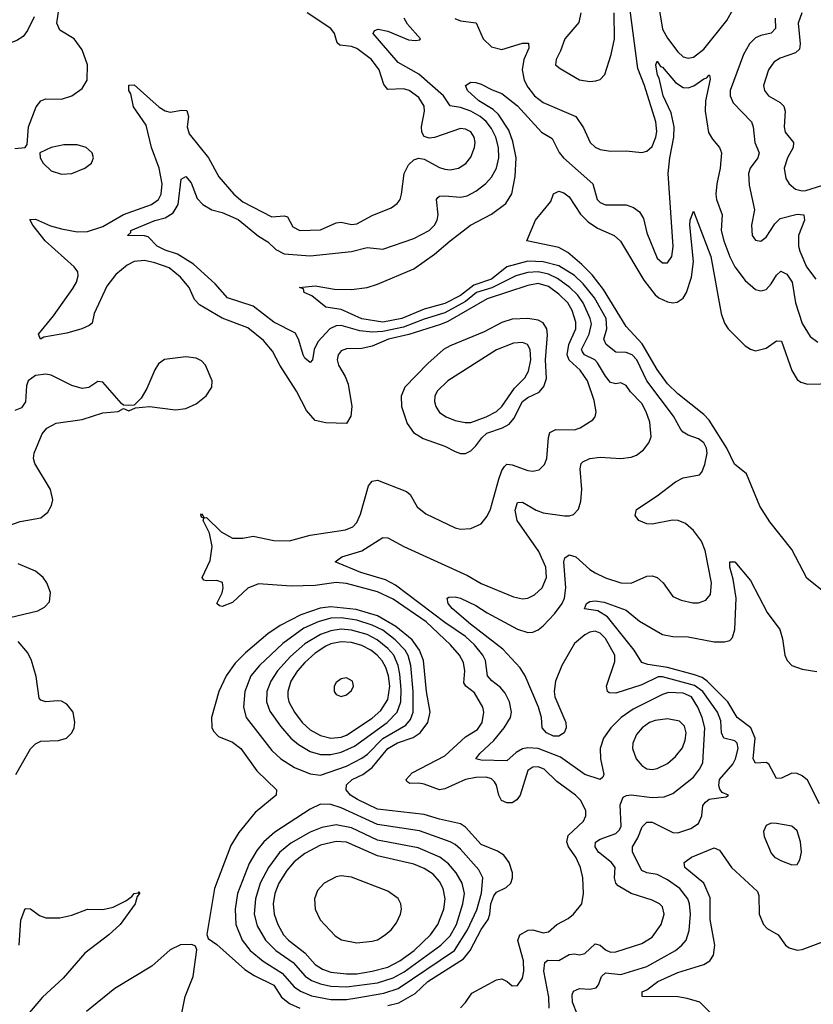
# Model space of a CAD drawing. Header units: inches. Extents: x 1550315 to 1685896, y 510706 to 640504.
# Tile 419 of 452: x 1676649 to 1679713, y 583322 to 587124. Entities that reach past the tile are written whole.
import ezdxf

# ---------------------------------------------------------------- set-up
doc = ezdxf.new("R2010")
doc.units = ezdxf.units.IN
doc.header["$MEASUREMENT"] = 0
doc.layers.add('B6578', color=7, linetype='Continuous')

msp = doc.modelspace()

# ---------------------------------------------------------------- linework, layer by layer
at = {"layer": 'B6578', "color": 5}
for points, elevation in [([(1676630, 586626.5), (1676669.4, 586630.6), (1676677.5, 586642.5), (1676682.6, 586710), (1676712.6, 586787.4), (1676729.7, 586810), (1676750, 586818), (1676810, 586817.1), (1676850, 586829.4), (1676890, 586857.6), (1676909.1, 586890), (1676909.9, 586950), (1676890, 587007.8), (1676858.7, 587050), (1676803.2, 587083.2), (1676792.1, 587110), (1676812.6, 587250)], 420), ([(1679118.3, 587158.3), (1679130, 587087.3), (1679150, 587052.6), (1679190, 586999.3), (1679210, 586980.5), (1679230, 586975), (1679250, 586978.9), (1679289.9, 587010), (1679379.4, 587120.6), (1679427.5, 587210)], 360), ([(1676704.7, 587135.3), (1676678.4, 587081.6), (1676661.5, 587058.5), (1676636.9, 587043.1), (1676579, 587021), (1676510, 587003.3), (1676450, 586975.3), (1676430, 586971.8), (1676410, 586978.2), (1676350, 587016.8), (1676330, 587020.5), (1676310, 587010.9), (1676270, 586972.2), (1676250, 586962.6), (1676210, 586958.4), (1676170, 586969.1), (1676110, 587002.8), (1676070, 587040.8), (1676042.5, 587082.5), (1676005.9, 587170)], 440), ([(1678350, 583309), (1678370, 583328.8), (1678394.8, 583365.2), (1678490, 583416.3), (1678510, 583421), (1678530.6, 583410.6), (1678550, 583393.4), (1678570, 583394.9), (1678590, 583423.1), (1678595.4, 583450), (1678593.7, 583490), (1678571.9, 583568.1), (1678580.2, 583590), (1678611.4, 583608.6), (1678630, 583609.6), (1678670, 583598.4), (1678690, 583602.5), (1678721.8, 583630), (1678766.4, 583653.6), (1678787.2, 583670), (1678819.1, 583710), (1678825.8, 583750), (1678823.2, 583810), (1678813.7, 583850), (1678795.6, 583890), (1678767.2, 583930), (1678760.4, 583950), (1678765.7, 583974.3), (1678825.4, 584030), (1678834.5, 584050), (1678834, 584070), (1678813.6, 584110), (1678793.9, 584130), (1678722.8, 584182.8), (1678673.2, 584230), (1678650, 584238.5), (1678630, 584237.8), (1678610, 584224.5), (1678580.3, 584130), (1678567.7, 584112.3), (1678550, 584100.5), (1678530, 584100.7), (1678509.4, 584109.4), (1678497.9, 584130), (1678488.9, 584168.9), (1678481.2, 584181.2), (1678470, 584192.8), (1678450, 584199.3), (1678410, 584198.2), (1678370, 584190.5), (1678290, 584154.7), (1678270, 584150.8), (1678210, 584172.2), (1678190, 584176.3), (1678154.9, 584174.9), (1678143.1, 584183.1), (1678141.1, 584190), (1678163.9, 584216.1), (1678290, 584282.2), (1678370, 584355), (1678416.1, 584383.9), (1678433.9, 584410), (1678441.2, 584450), (1678436.1, 584470), (1678404.4, 584524.4), (1678371.3, 584550), (1678363.8, 584563.8), (1678366.9, 584610), (1678361.7, 584641.7), (1678347.1, 584670), (1678311.8, 584710), (1678218.4, 584798.4), (1678090, 584887.1), (1678030, 584914.2), (1677910, 584946.5), (1677870, 584950.2), (1677790, 584939.3), (1677697.1, 584937.1), (1677570, 584945.7), (1677530, 584929.2), (1677470, 584873), (1677430, 584858.5), (1677420.3, 584860.3), (1677409.8, 584870), (1677430, 584910.7), (1677434.6, 584930), (1677431, 584951), (1677410, 584959), (1677370, 584956.8), (1677360, 584960), (1677352.8, 584970), (1677384.2, 585035.8), (1677391.4, 585090), (1677380.9, 585140.9), (1677356.9, 585190), (1677359.5, 585199.5), (1677350, 585202.7), (1677347.9, 585212.1), (1677350, 585215.5), (1677356.3, 585210), (1677360.4, 585200.4), (1677370, 585202), (1677426.6, 585146.6), (1677470, 585122.5), (1677510, 585121.7), (1677550, 585129.4), (1677630, 585113), (1677690, 585111.1), (1677770, 585134.1), (1677906.1, 585153.9), (1677934.3, 585165.7), (1677950, 585182.3), (1677964.8, 585215.2), (1677995.8, 585324.2), (1678010, 585342), (1678030, 585345.8), (1678142.3, 585302.3), (1678155.6, 585290), (1678183.3, 585243.3), (1678216.2, 585216.2), (1678330, 585161.3), (1678350, 585156.9), (1678390, 585159.6), (1678430, 585177.4), (1678453.5, 585206.5), (1678466.4, 585233.6), (1678498, 585350), (1678510, 585382.8), (1678520.9, 585399.1), (1678530, 585407.1), (1678550, 585405.4), (1678610, 585383.6), (1678630, 585381.2), (1678654.1, 585385.9), (1678674.2, 585405.8), (1678684.1, 585430), (1678689.9, 585510.1), (1678695.3, 585530), (1678718.5, 585541.5), (1678790, 585540.7), (1678812.6, 585547.4), (1678861.1, 585578.9), (1678869.8, 585590), (1678874.5, 585610), (1678866.2, 585653.8), (1678841.2, 585730), (1678812.2, 585770), (1678770, 585809.1), (1678762.7, 585830), (1678769.3, 585870), (1678796.4, 585930), (1678795.5, 585955.5), (1678781.1, 586001.1), (1678764.9, 586030), (1678730, 586063.8), (1678690, 586093.1), (1678650, 586105.2), (1678610, 586097.4), (1678453.8, 586046.2), (1678301.3, 585958.7), (1678273, 585947), (1678151.6, 585908.4), (1678072.4, 585890), (1678010, 585863.5), (1677970, 585854.8), (1677910, 585853.6), (1677890, 585845.3), (1677878, 585830), (1677874.4, 585810), (1677879.2, 585790), (1677905.8, 585745.8), (1677916.9, 585716.9), (1677930.5, 585630), (1677927.6, 585592.4), (1677910, 585564.4), (1677830, 585567.4), (1677790, 585576.8), (1677755.5, 585615.5), (1677717.7, 585690), (1677652.7, 585790), (1677624.2, 585844.2), (1677590, 585884.9), (1677530, 585934.4), (1677430, 585971.7), (1677342.3, 586022.3), (1677323.4, 586043.4), (1677302.3, 586090), (1677269.5, 586130), (1677225.1, 586165.1), (1677170, 586185.1), (1677130, 586194), (1677090.1, 586189.9), (1677063.8, 586176.2), (1677020.4, 586139.6), (1676985.2, 586094.8), (1676936.6, 585990), (1676928.4, 585951.6), (1676917.2, 585942.8), (1676889.1, 585930), (1676830, 585913.3), (1676742, 585898), (1676728.7, 585890), (1676721.3, 585910), (1676779.7, 585980.3), (1676853.6, 586086.4), (1676868.5, 586110), (1676874.5, 586134.5), (1676872.5, 586150), (1676859, 586170), (1676747.5, 586270), (1676699.8, 586330), (1676687.2, 586352.8), (1676710, 586353.1), (1676767.9, 586327.9), (1676810, 586316.5), (1676870, 586305.1), (1676910, 586305.4), (1676970, 586325.1), (1677050, 586371.3), (1677157.1, 586410), (1677184.2, 586430), (1677194.6, 586450), (1677198.9, 586490), (1677187.2, 586550), (1677157.1, 586630), (1677136.3, 586716.3), (1677087.9, 586787.9), (1677077.3, 586837.3), (1677069.9, 586850), (1677070, 586870.5), (1677090, 586872.2), (1677186.5, 586786.5), (1677210, 586771.8), (1677230, 586766.8), (1677274.8, 586774.8), (1677293.5, 586773.5), (1677299.7, 586750), (1677295.4, 586710), (1677302.9, 586682.9), (1677377.2, 586590), (1677416.8, 586516.8), (1677475.2, 586450), (1677510, 586421.1), (1677622.5, 586362.5), (1677670, 586367), (1677682.3, 586362.3), (1677703.7, 586323.7), (1677729.6, 586309.6), (1677810, 586311.9), (1677870, 586339.1), (1677890, 586341.9), (1677930, 586333.1), (1677950, 586335.9), (1678010, 586367.4), (1678082.8, 586397.2), (1678106.3, 586413.7), (1678117.2, 586430), (1678122.4, 586450), (1678133.2, 586530), (1678150, 586563.2), (1678170, 586582.2), (1678190, 586589.3), (1678210, 586585.8), (1678270, 586552.6), (1678290, 586546.9), (1678310, 586544.1), (1678342.4, 586550), (1678371.1, 586568.9), (1678390, 586593.4), (1678404.1, 586630), (1678406.9, 586650), (1678402.7, 586670), (1678390, 586690.5), (1678370, 586701.6), (1678350, 586703.4), (1678250, 586669), (1678230, 586666.6), (1678210, 586673), (1678200.7, 586690), (1678199.5, 586710), (1678211.5, 586770), (1678210.4, 586790), (1678190, 586823), (1678152.5, 586850), (1678130, 586856.7), (1678070, 586854.1), (1678054, 586874), (1678036.2, 586930), (1678006.6, 586970), (1677950, 587012.2), (1677930, 587020.1), (1677884.9, 587024.9), (1677874.6, 587034.6), (1677863.4, 587070), (1677850.4, 587090.4), (1677758.5, 587150)], 380), ([(1678328.4, 587128.5), (1678350, 587118.9), (1678411.3, 587111.3), (1678438, 587050), (1678470, 587019.1), (1678510, 587008.5), (1678590, 587033.1), (1678613.6, 587033.6), (1678613.7, 587013.7), (1678595.5, 586970), (1678588.7, 586930), (1678596.4, 586890), (1678610, 586862.7), (1678636.6, 586830), (1678670, 586804.3), (1678796.3, 586750), (1678825.7, 586705.7), (1678851.2, 586650), (1678870, 586632.1), (1678890, 586623), (1678930, 586616.1), (1678990, 586616.9), (1679050, 586611.4), (1679070, 586615.6), (1679090, 586634.6), (1679104.4, 586670), (1679108.2, 586691.8), (1679104.4, 586730), (1679060.6, 586870), (1679035, 586935), (1679003.7, 587170)], 360), ([(1678815.5, 587150), (1678806.8, 587113.2), (1678752.7, 587050), (1678736.7, 587003.3), (1678719.6, 586970), (1678717.6, 586950), (1678734.7, 586934.7), (1678810, 586892.2), (1678850, 586885.4), (1678872.4, 586887.6), (1678890, 586893.1), (1678908.1, 586911.9), (1678932.5, 586990), (1678944.9, 587050), (1678944.3, 587150)], 380), ([(1679668.4, 587150), (1679653.9, 587110), (1679662.5, 587030), (1679659.4, 587010), (1679644.3, 586995.7), (1679584.3, 586975.7), (1679560.6, 586959.4), (1679539.8, 586930), (1679520.6, 586870), (1679524.3, 586850), (1679539.7, 586830), (1679584.1, 586804.1), (1679598.5, 586790), (1679603.4, 586770), (1679599.6, 586710), (1679603.5, 586690), (1679636.8, 586650), (1679634.8, 586630), (1679612.4, 586590), (1679600.1, 586550), (1679607.1, 586510), (1679619.7, 586490), (1679644, 586470), (1679670, 586462.5), (1679683.9, 586463.9), (1679750, 586485.5)], 380), ([(1678692.9, 583307.1), (1678691.7, 583350), (1678671.6, 583450), (1678675.8, 583484.2), (1678687.9, 583492.1), (1678730, 583491), (1678770, 583514.4), (1678790, 583517.6), (1678810, 583513.4), (1678830, 583518), (1678870, 583556.3), (1678890, 583550.1), (1678910, 583532.6), (1678930, 583523.1), (1678950, 583524.7), (1679050, 583557), (1679090, 583581.4), (1679125.2, 583630), (1679137.3, 583670), (1679130, 583698.3), (1679118.3, 583710), (1679090, 583724.6), (1679010, 583749.9), (1678959.5, 583779.5), (1678949.9, 583790), (1678945.6, 583810), (1678947.6, 583850), (1678933.4, 583870), (1678883.1, 583910), (1678869.9, 583930), (1678872.2, 583947.8), (1678890, 583960.1), (1678950, 583982.1), (1678964.1, 583995.9), (1678971.1, 584010), (1678967.2, 584092.8), (1678978, 584122), (1678991, 584129), (1679009.4, 584130.6), (1679090, 584120.1), (1679137.1, 584123), (1679170, 584136.6), (1679250, 584199.8), (1679273.6, 584230), (1679285.5, 584254.5), (1679293.3, 584390), (1679283.8, 584430), (1679267.2, 584470), (1679242.5, 584510), (1679210, 584524.1), (1679153.6, 584526.4), (1679130, 584518.7), (1679017.7, 584462.3), (1678971.4, 584430), (1678930.4, 584389.6), (1678903.1, 584350), (1678890.1, 584310), (1678891.3, 584270), (1678903.6, 584210), (1678900.3, 584199.7), (1678890.2, 584189.8), (1678830, 584209.3), (1678736.1, 584276.1), (1678650, 584310.2), (1678610, 584312.6), (1678590, 584309.2), (1678565.1, 584294.9), (1678530, 584262.4), (1678430, 584264.5), (1678409.9, 584269.9), (1678424.7, 584290), (1678479.3, 584340.7), (1678519.7, 584390), (1678543.2, 584430), (1678547.1, 584450), (1678539.7, 584490), (1678523.3, 584523.3), (1678505.2, 584545.2), (1678471, 584571), (1678454.3, 584590), (1678446.9, 584650), (1678437, 584670), (1678404, 584710), (1678370, 584741.7), (1678290, 584796.5), (1678100.1, 584940.1), (1678060.5, 584960.5), (1677966.2, 584990), (1677866, 585030), (1677892, 585050), (1677970, 585073.3), (1678050, 585124.5), (1678070, 585123.5), (1678132, 585090), (1678377.8, 584977.8), (1678430, 584946.9), (1678555.5, 584895.5), (1678590, 584887.9), (1678610, 584890.1), (1678636.3, 584903.7), (1678665.6, 584930), (1678682.9, 584970), (1678680.3, 585010), (1678652.6, 585070), (1678569.4, 585190), (1678561, 585230), (1678570, 585260.2), (1678590, 585260.6), (1678642.8, 585230), (1678670, 585219.8), (1678751.7, 585208.3), (1678770, 585208.1), (1678786.2, 585213.8), (1678805.8, 585234.2), (1678815.1, 585264.9), (1678818.4, 585310), (1678812.5, 585390), (1678816.4, 585410), (1678823, 585417), (1678850, 585429.3), (1678890, 585435.3), (1678970, 585429.3), (1679010, 585434.5), (1679030, 585442.9), (1679057.3, 585462.7), (1679078.2, 585490), (1679086.7, 585513.3), (1679081.2, 585570), (1679067.9, 585610), (1679050, 585642.2), (1679006.4, 585686.4), (1678990, 585710.9), (1678970, 585721.6), (1678950, 585718), (1678930, 585723.2), (1678910, 585747.7), (1678879.3, 585799.3), (1678868.5, 585810), (1678829.4, 585830), (1678821.6, 585841.6), (1678817.5, 585850), (1678847.9, 585910), (1678855.7, 585950), (1678851.2, 585970), (1678823.9, 586030), (1678801.6, 586061.6), (1678772.8, 586090), (1678724.7, 586124.7), (1678690, 586141.2), (1678650, 586150.2), (1678610, 586148.1), (1678564.7, 586135.3), (1678471.8, 586088.2), (1678411.9, 586070), (1678370, 586035.9), (1678290, 585992.2), (1678210, 585968), (1678130, 585936.8), (1678050, 585920.1), (1678010, 585917.2), (1677962.2, 585922.2), (1677890, 585943.3), (1677870, 585942.4), (1677846.1, 585930), (1677799.7, 585880.3), (1677785.1, 585850), (1677779.6, 585810), (1677770, 585800.4), (1677750, 585816.4), (1677742.8, 585830), (1677726.7, 585886.7), (1677713.9, 585913.9), (1677630, 585955.8), (1677550, 586018.1), (1677450.3, 586050.3), (1677403.8, 586103.8), (1677320.2, 586180.2), (1677257.9, 586217.9), (1677210, 586234.1), (1677179.8, 586250), (1677145.2, 586285.2), (1677129.9, 586289.9), (1677065.2, 586290), (1677078, 586302), (1677077.6, 586310), (1677170, 586349), (1677210, 586359.1), (1677241.7, 586378.3), (1677259.9, 586410), (1677271.9, 586508.1), (1677290, 586518), (1677310, 586494.2), (1677334, 586434), (1677355.1, 586410), (1677390, 586390.1), (1677430, 586379.2), (1677492.6, 586352.6), (1677570, 586287.9), (1677606.1, 586266.1), (1677637, 586237), (1677670, 586219.6), (1677770, 586212.6), (1677930, 586228.9), (1677990, 586243.7), (1678050, 586237.4), (1678170, 586279.1), (1678229.6, 586310.4), (1678250.5, 586330), (1678260.7, 586350), (1678264.3, 586370), (1678257.3, 586430), (1678262.5, 586437.5), (1678270, 586442.2), (1678290, 586443.3), (1678350, 586438), (1678376.2, 586443.8), (1678410, 586461.7), (1678448.8, 586491.2), (1678470, 586515.4), (1678489.9, 586550), (1678498.4, 586590), (1678497.1, 586630), (1678486.9, 586670), (1678470, 586704.3), (1678450.1, 586730.1), (1678426.1, 586750), (1678390, 586770.7), (1678350, 586784.7), (1678310, 586791.7), (1678284.3, 586830), (1678190, 586913.8), (1678110, 586958.3), (1678013.5, 587070), (1678018.3, 587081.7), (1678032.2, 587087.7), (1678070, 587080.1), (1678150, 587046.3), (1678176.9, 587043.1), (1678193.8, 587046.2), (1678195.8, 587050), (1678146.3, 587106.3), (1678132.5, 587130)], 360), ([(1679565.9, 587130), (1679567.1, 587090), (1679550, 587071.5), (1679510, 587063.2), (1679490, 587054.1), (1679466.8, 587030), (1679443.1, 586990), (1679391.2, 586850), (1679391.3, 586830), (1679402.9, 586802.9), (1679473.4, 586730), (1679480.4, 586710), (1679486.9, 586650), (1679503.3, 586610), (1679497.9, 586590), (1679469.1, 586550.9), (1679462.3, 586530), (1679464.5, 586484.5), (1679485.2, 586390), (1679473.8, 586330), (1679476.5, 586290), (1679490, 586272), (1679510, 586269.3), (1679530, 586284.2), (1679564, 586336), (1679584.3, 586355.7), (1679650, 586372.3), (1679676.5, 586370), (1679678.3, 586350), (1679656, 586290), (1679655.3, 586250), (1679660.1, 586230), (1679685.8, 586170), (1679721.9, 586121.9)], 360), ([(1678802.1, 583282.1), (1678782.9, 583330), (1678781.3, 583358.7), (1678787.1, 583372.9), (1678810, 583382.9), (1678850, 583381.3), (1678874.1, 583385.9), (1678883.1, 583396.9), (1678895, 583430), (1678910, 583443.5), (1678970, 583437.5), (1679070, 583468.2), (1679180.3, 583530), (1679205.5, 583550), (1679221.8, 583570), (1679232.9, 583607.1), (1679238.5, 583670), (1679235, 583710), (1679227.8, 583730), (1679196.9, 583770), (1679150, 583803.3), (1679110, 583823.5), (1679070, 583830.5), (1679050, 583838.9), (1679014.9, 583910), (1679014.7, 583930), (1679035.6, 583964.4), (1679052.5, 584007.5), (1679070, 584025.8), (1679090, 584025.5), (1679170, 583985.8), (1679190, 583984.3), (1679239.3, 584000.7), (1679270, 584020.7), (1679281.7, 584050), (1679286.7, 584090), (1679296.7, 584103.3), (1679310, 584113.9), (1679376.3, 584123.7), (1679385.2, 584130), (1679360.4, 584140.4), (1679352.3, 584152.3), (1679347.4, 584167.4), (1679350.4, 584190), (1679401.8, 584250), (1679412.4, 584270), (1679422.2, 584310), (1679419, 584330), (1679410, 584339.6), (1679367.6, 584350), (1679358.4, 584370), (1679356.2, 584416.2), (1679342.2, 584450), (1679285.6, 584530), (1679253.4, 584553.4), (1679130, 584587.2), (1679113.1, 584586.9), (1679050, 584555.1), (1678950, 584523.6), (1678924.3, 584524.3), (1678918.3, 584530), (1678914.8, 584550), (1678946, 584646), (1678946.2, 584670), (1678910, 584734.2), (1678890, 584755.4), (1678870, 584762.6), (1678850, 584759.4), (1678830, 584749.4), (1678790, 584715.8), (1678742.3, 584630), (1678717, 584570), (1678712.1, 584530), (1678714.8, 584510), (1678756.9, 584410), (1678758.3, 584390), (1678750.3, 584370), (1678730, 584357.2), (1678710, 584358), (1678682, 584370), (1678666, 584390), (1678662.6, 584430), (1678651.8, 584470), (1678600.7, 584590), (1678581, 584621), (1678513.8, 584693.8), (1678389, 584790), (1678318.4, 584850), (1678303.1, 584870), (1678299.6, 584890), (1678305.9, 584894.1), (1678330, 584895.3), (1678350, 584890.1), (1678410, 584861.9), (1678453.2, 584833.2), (1678570, 584770.5), (1678610, 584757.4), (1678630, 584759.1), (1678650, 584767.6), (1678670, 584783.8), (1678714, 584830), (1678742.4, 584870), (1678751.4, 584890), (1678757.3, 584930), (1678750, 585031), (1678753.5, 585046.5), (1678770, 585057.5), (1678796.1, 585050), (1678850, 585001), (1678870, 584988.6), (1678910, 584968.7), (1678970, 584949.4), (1679010, 584948.5), (1679070, 584974.9), (1679090, 584976.5), (1679110, 584970.3), (1679133.1, 584950), (1679170, 584896.5), (1679202.3, 584882.3), (1679247.2, 584872.8), (1679270, 584872.6), (1679297.4, 584882.6), (1679315.2, 584904.8), (1679319.6, 584950), (1679294.6, 585074.5), (1679280.5, 585110), (1679250, 585151.6), (1679218.8, 585178.9), (1679190.4, 585190.4), (1679168.6, 585191.4), (1679090, 585175.7), (1679070, 585176.8), (1679038.7, 585190), (1679025.1, 585210), (1679030, 585232.4), (1679110, 585286), (1679180, 585340), (1679210, 585354.7), (1679273, 585367), (1679282.7, 585377.3), (1679293.9, 585406.1), (1679302.7, 585450), (1679299.9, 585470), (1679289.9, 585489.9), (1679270, 585506), (1679230, 585519.8), (1679210, 585531.4), (1679201.7, 585541.7), (1679173.3, 585593.3), (1679069.9, 585730), (1679031.2, 585810), (1679013.6, 585830), (1678990, 585838.9), (1678950, 585839.9), (1678912.4, 585870), (1678904.5, 585890), (1678915.9, 585930), (1678912.5, 585970), (1678868, 586050), (1678824.3, 586104.3), (1678790, 586135.6), (1678730, 586172.8), (1678670, 586189.5), (1678610, 586191.6), (1678530, 586169.3), (1678470, 586121.8), (1678401.4, 586098.6), (1678350, 586059.3), (1678290, 586028.6), (1678210, 586006), (1678124.6, 585970), (1678050, 585956.2), (1677970, 585969.1), (1677890, 586004.6), (1677830, 586014.2), (1677777.1, 586057.1), (1677746.6, 586070), (1677744, 586084), (1677728.7, 586090), (1677790, 586096.4), (1677863.4, 586083.4), (1677930, 586082), (1677989.8, 586090.2), (1678030, 586102.4), (1678170, 586162.2), (1678250, 586218.3), (1678310, 586270.1), (1678389.7, 586330), (1678470, 586372.5), (1678526.1, 586413.9), (1678548.6, 586451.4), (1678561.7, 586518.3), (1678564.8, 586590), (1678553, 586653), (1678536.7, 586696.7), (1678497.5, 586757.6), (1678476.6, 586776.6), (1678421.4, 586810), (1678378, 586850), (1678369.5, 586870), (1678390, 586882), (1678410, 586881.6), (1678430, 586874.9), (1678472.5, 586852.5), (1678510, 586839), (1678570, 586791.1), (1678663.8, 586690), (1678704.9, 586664.9), (1678730.8, 586610.8), (1678748.8, 586590), (1678861.8, 586490), (1678878.6, 586430), (1678890, 586418), (1678910, 586409.4), (1678990, 586408.7), (1679018.4, 586398.4), (1679041.6, 586381.6), (1679056.8, 586356.8), (1679070, 586300.4), (1679110, 586203.1), (1679130, 586184.4), (1679150, 586184.9), (1679166.4, 586210), (1679171.9, 586248.1), (1679152.2, 586530), (1679158.3, 586590), (1679174.3, 586670), (1679174.9, 586710), (1679163.7, 586763.7), (1679132.5, 586830), (1679117.4, 586897.4), (1679110.7, 586910), (1679104.2, 586950), (1679110, 586963.1), (1679123.1, 586943.1), (1679130, 586940.8), (1679181, 586881), (1679210, 586861.9), (1679230, 586860.1), (1679251.7, 586868.3), (1679290, 586896), (1679301.3, 586898.7), (1679308.7, 586910), (1679312.4, 586910), (1679314.4, 586894.4), (1679296.5, 586810), (1679295.7, 586770), (1679308.2, 586688.2), (1679322.9, 586662.9), (1679351.1, 586630), (1679358, 586610), (1679353.5, 586550), (1679340.1, 586490), (1679336.7, 586450), (1679338.6, 586430), (1679360.4, 586370), (1679357.5, 586310), (1679366.7, 586270), (1679390, 586208), (1679410, 586169.2), (1679450, 586116.9), (1679490, 586082.3), (1679510, 586076.5), (1679530, 586082.7), (1679550, 586103.6), (1679570, 586138), (1679587.4, 586152.6), (1679610, 586141), (1679631, 586110), (1679644.3, 586030), (1679670, 585950.2), (1679700.7, 585900.7), (1679730, 585879)], 340), ([(1679760.2, 584910), (1679687.9, 584967.9), (1679630, 585078.1), (1679544.7, 585184.7), (1679506.1, 585246.1), (1679454.9, 585370), (1679408.1, 585408.1), (1679378.2, 585470), (1679310, 585577.3), (1679290, 585599.1), (1679190, 585678.8), (1679150, 585717.5), (1679110, 585773.7), (1679052.2, 585872.3), (1678990, 585939.4), (1678902.5, 586082.5), (1678858.2, 586138.2), (1678818.8, 586178.8), (1678765.2, 586225.2), (1678730, 586244.7), (1678607, 586270), (1678639.6, 586350), (1678698.7, 586421.3), (1678710, 586451.3), (1678730, 586461.3), (1678750, 586455.2), (1678770, 586439.7), (1678813.4, 586373.4), (1678843.1, 586343.1), (1678879, 586319), (1678943.6, 586290), (1678968.8, 586268.8), (1679058.3, 586118.3), (1679101.5, 586061.5), (1679115.6, 586050), (1679150, 586035), (1679170, 586030.7), (1679187, 586033), (1679210, 586048.6), (1679223.6, 586070), (1679242.6, 586130), (1679249.6, 586190), (1679236, 586330), (1679237.8, 586350), (1679250, 586384), (1679316.5, 586210), (1679356.6, 585990), (1679370, 585952), (1679384.5, 585930), (1679450, 585865.2), (1679470, 585851.5), (1679490, 585845.5), (1679530, 585855.8), (1679570, 585883.6), (1679590, 585882), (1679630, 585768.7), (1679650, 585734.9), (1679664.4, 585724.4), (1679690, 585717.2), (1679790, 585719.5)], 320), ([(1676602.9, 585170), (1676650, 585186.4), (1676730, 585200.9), (1676757.7, 585222.3), (1676771.8, 585248.2), (1676776, 585270), (1676767.4, 585310), (1676707.5, 585410), (1676701.9, 585430), (1676704.2, 585450), (1676735.3, 585524.7), (1676753.2, 585546.8), (1676790, 585565.8), (1676890, 585580.2), (1676970, 585606.3), (1677029.1, 585610.9), (1677050, 585622), (1677070, 585614), (1677095.3, 585624.7), (1677149.4, 585630.6), (1677250, 585617.8), (1677290, 585622.2), (1677330, 585640.2), (1677368.4, 585671.6), (1677390, 585704.9), (1677391.7, 585730), (1677365.8, 585790), (1677350, 585807.2), (1677330, 585817.2), (1677290, 585822.7), (1677208.2, 585811.8), (1677185.1, 585794.9), (1677170, 585772.3), (1677139.9, 585700.1), (1677118, 585662), (1677090, 585635.3), (1677070, 585634), (1677050, 585635.3), (1677042, 585642), (1676970, 585723.7), (1676950, 585726.6), (1676915.8, 585704.2), (1676890, 585699.7), (1676850, 585710.8), (1676770, 585751.3), (1676750, 585754.7), (1676710, 585750.5), (1676681.8, 585730), (1676674.3, 585710), (1676671.6, 585648.4), (1676655.3, 585624.7), (1676630, 585615.5)], 420), ([(1676610, 584815.1), (1676718.1, 584841.9), (1676744.7, 584855.3), (1676764, 584876), (1676767.9, 584912.1), (1676754, 584950), (1676739.8, 584970), (1676710, 584994.6), (1676643.3, 585023.3)], 420), ([(1679736.7, 584096.7), (1679690, 584187.7), (1679670, 584204.2), (1679650, 584213.1), (1679630, 584214.3), (1679590, 584195.7), (1679570, 584193.6), (1679540.7, 584250), (1679530, 584256.4), (1679490, 584252.8), (1679480.9, 584270), (1679488.8, 584350), (1679471.3, 584390), (1679419.2, 584430), (1679382.7, 584490), (1679302.8, 584570), (1679283.5, 584583.5), (1679254.4, 584594.4), (1679150, 584622.1), (1679073.6, 584633.6), (1679050, 584642), (1679020.5, 584690), (1678917.9, 584817.9), (1678881, 584841), (1678829.1, 584849.1), (1678836.4, 584870), (1678850, 584877.8), (1678870, 584880.1), (1678905.4, 584874.6), (1678990, 584844.6), (1679041.4, 584801.4), (1679130, 584750.1), (1679170, 584741.8), (1679230, 584741.2), (1679330, 584722.1), (1679370, 584721.5), (1679390, 584726.3), (1679401.1, 584738.9), (1679409.4, 584770), (1679414.4, 584890), (1679403.2, 584963.2), (1679389.9, 585010), (1679389.9, 585030), (1679409.6, 585030.4), (1679470, 584958.2), (1679534.4, 584834.4), (1679582.8, 584770), (1679593.6, 584733.6), (1679602.8, 584670), (1679611.1, 584650), (1679630, 584630.2), (1679670, 584615.7), (1679726.6, 584606.6)], 320), ([(1678070, 583318.3), (1678112, 583328), (1678175.8, 583364.2), (1678225, 583410), (1678362.3, 583497.7), (1678387.3, 583530), (1678430, 583611.1), (1678457.2, 583650), (1678464.1, 583670), (1678468, 583710), (1678479.5, 583740.5), (1678490, 583755.7), (1678526.8, 583773.2), (1678545, 583790), (1678551.7, 583810), (1678551.2, 583830), (1678538.4, 583870), (1678517.7, 583897.7), (1678493.7, 583913.7), (1678430, 583939.6), (1678370, 584006), (1678350, 584019.7), (1678270, 584036.7), (1678210, 584055.7), (1678030, 584075.5), (1677952.8, 584112.8), (1677926.4, 584130), (1677908.9, 584150), (1677910.4, 584170), (1677932.5, 584190), (1677972.8, 584210), (1678010, 584236.7), (1678070.3, 584310), (1678107.7, 584332.3), (1678168.1, 584351.9), (1678194.9, 584370), (1678224.7, 584410), (1678232.8, 584450), (1678219.1, 584530), (1678207.7, 584650), (1678192.8, 584690), (1678163.3, 584730), (1678101.3, 584781.3), (1678030, 584821.5), (1677947.1, 584847), (1677850, 584857.3), (1677808.8, 584851.2), (1677734, 584826), (1677654.6, 584785.4), (1677607.1, 584752.9), (1677520.7, 584679.3), (1677481, 584639), (1677445.8, 584590), (1677417.6, 584530), (1677389.4, 584430), (1677390.9, 584390.9), (1677396.9, 584376.9), (1677416.7, 584356.7), (1677470, 584334.4), (1677502.3, 584310), (1677564, 584224), (1677640.7, 584150), (1677638.5, 584130), (1677557.2, 584062.8), (1677494.8, 583985.2), (1677464.2, 583935.8), (1677400.7, 583770), (1677371.7, 583591.7), (1677376.7, 583576.7), (1677410, 583553), (1677517.3, 583457.3), (1677553.5, 583433.5), (1677630, 583396.3), (1677659.6, 583350), (1677690, 583325.7), (1677730, 583307.7)], 420), ([(1676633.1, 584210), (1676690, 584308.1), (1676710, 584327.9), (1676730, 584337.7), (1676798.7, 584341.3), (1676829.6, 584350.4), (1676849.3, 584370), (1676859.3, 584390), (1676862, 584410), (1676855.6, 584450), (1676830, 584481.6), (1676810, 584492.6), (1676794.3, 584494.3), (1676749.8, 584489.8), (1676730, 584496.9), (1676724, 584504), (1676712.2, 584587.8), (1676694.1, 584650), (1676679.8, 584679.8), (1676642.8, 584722.8)], 420), ([(1679330, 583275.6), (1679274, 583330), (1679225.3, 583345.3), (1679190, 583350.7), (1679052.3, 583352.3), (1679051.3, 583370), (1679070, 583378), (1679113, 583410), (1679190, 583445.7), (1679290, 583476.5), (1679313.4, 583490), (1679327.5, 583512.5), (1679332.2, 583550), (1679314.8, 583650), (1679314, 583734), (1679289.9, 583790), (1679216.1, 583850), (1679213.5, 583870), (1679242, 583890), (1679330, 583926.2), (1679350, 583918), (1679396.3, 583850), (1679497.2, 583757.2), (1679502, 583742), (1679503.1, 583670), (1679520.9, 583630), (1679534.5, 583614.5), (1679577.3, 583590), (1679605.6, 583550), (1679619.8, 583539.8), (1679650, 583531.3), (1679670, 583533.3), (1679810, 583586.5)], 320), ([(1676647, 583550), (1676652.4, 583647.6), (1676670, 583692.7), (1676690, 583690.3), (1676725.2, 583665.2), (1676750, 583656.2), (1676803.6, 583656.4), (1676850, 583666.9), (1676910, 583689.2), (1676970, 583688.8), (1677010, 583696.8), (1677057.8, 583722.2), (1677081.4, 583738.6), (1677090, 583750.2), (1677107.9, 583752.1), (1677110, 583756), (1677111.4, 583750), (1677102, 583738), (1677094.6, 583710), (1677036.8, 583630), (1676992.3, 583590), (1676900.5, 583519.5), (1676816.8, 583423.2), (1676737.2, 583350), (1676678.2, 583281.8)], 380), ([(1677266.4, 583250), (1677288, 583352), (1677318.6, 583430), (1677333, 583533), (1677327.2, 583547.2), (1677313.3, 583553.3), (1677270, 583552.3), (1677230, 583532.1), (1677159.2, 583470), (1677016.1, 583383.9), (1676906.1, 583293.9)], 420)]:
    msp.add_lwpolyline(points, dxfattribs=dict(at, elevation=elevation))
for points, elevation in [([(1676870, 586640.6), (1676819.4, 586640.6), (1676770.7, 586630), (1676726, 586610), (1676727.7, 586590), (1676739.5, 586570), (1676770, 586539.6), (1676810, 586526.8), (1676850, 586529.3), (1676900.7, 586550), (1676925.6, 586570), (1676933.3, 586590), (1676927.8, 586610), (1676905.6, 586630)], 420), ([(1678610, 585970.6), (1678550, 585967.8), (1678510, 585954.2), (1678441.5, 585918.5), (1678310, 585864), (1678284.8, 585850), (1678223.9, 585796.1), (1678135.6, 585704.4), (1678121.2, 585670), (1678123.3, 585630), (1678145, 585565), (1678169.3, 585530), (1678206.6, 585506.6), (1678290, 585477.3), (1678330, 585456.8), (1678350, 585449.4), (1678370, 585449.5), (1678390, 585459.8), (1678410, 585478.6), (1678433.2, 585510), (1678452.6, 585527.4), (1678512.4, 585547.6), (1678538.2, 585561.8), (1678556.1, 585583.9), (1678590, 585650), (1678610, 585664.9), (1678654.2, 585685.8), (1678672.7, 585707.3), (1678681.9, 585738.1), (1678678.1, 585810), (1678687, 585907), (1678684.2, 585930), (1678670, 585953.4), (1678650, 585963.7)], 420), ([(1678590, 585877.5), (1678555, 585875), (1678490, 585849.3), (1678301.2, 585730), (1678259.8, 585690), (1678251, 585670), (1678249.5, 585650), (1678255.2, 585630), (1678270, 585607.5), (1678294.6, 585590), (1678330, 585576.4), (1678368.3, 585568.3), (1678390, 585569.2), (1678449.8, 585590), (1678490, 585611.1), (1678510, 585630.1), (1678558.9, 585701.1), (1678599.2, 585740.8), (1678613, 585767), (1678621.5, 585810), (1678619.4, 585850), (1678609.4, 585869.4)], 440), ([(1677890, 584814.2), (1677850, 584813.1), (1677800.4, 584799.6), (1677746.2, 584773.9), (1677665.1, 584714.9), (1677574.4, 584630), (1677541.5, 584590), (1677517.9, 584530), (1677512.5, 584470), (1677523.1, 584430), (1677621.9, 584301.9), (1677656.3, 584270), (1677710, 584236.1), (1677770, 584211.5), (1677810, 584207), (1677910, 584242.2), (1677970, 584272.4), (1677991.4, 584288.6), (1678050, 584348.5), (1678139.4, 584400.6), (1678157.8, 584422.2), (1678168.1, 584450), (1678167.6, 584530), (1678158.6, 584630), (1678148.6, 584668.6), (1678136.4, 584690), (1678098.6, 584730), (1678050, 584766.8), (1678010, 584786.5), (1677950, 584804.9)], 440), ([(1677890, 584770.2), (1677850, 584764.8), (1677809.7, 584750.3), (1677750, 584714.1), (1677694.7, 584665.3), (1677644.5, 584610), (1677617.6, 584570), (1677602.6, 584530), (1677601.7, 584490), (1677614.7, 584454.7), (1677656.1, 584396.1), (1677695.7, 584350), (1677725.1, 584325.1), (1677770, 584298.8), (1677810, 584286.7), (1677850, 584286.6), (1677890, 584295.9), (1677941.7, 584318.3), (1678067.1, 584410), (1678106, 584450), (1678119.6, 584490), (1678121.7, 584538.3), (1678116.6, 584596.6), (1678110, 584630.6), (1678092.5, 584670), (1678070, 584696.5), (1678029.1, 584730), (1677989.9, 584750), (1677930, 584766.6)], 460), ([(1677890, 584721.7), (1677850, 584713.5), (1677830, 584704.4), (1677790, 584678.1), (1677750, 584642.6), (1677720.7, 584610), (1677694.8, 584570), (1677683.4, 584530), (1677683.4, 584510), (1677687.9, 584490), (1677709.2, 584450), (1677739.6, 584410), (1677770, 584381.7), (1677810, 584359.9), (1677850, 584350.1), (1677890, 584354.1), (1677910, 584361.3), (1678010, 584427.4), (1678043.5, 584456.5), (1678070, 584499.4), (1678077.1, 584550), (1678072.7, 584590), (1678062.6, 584622.6), (1678048.5, 584648.5), (1678029.2, 584670), (1678003.9, 584690), (1677970, 584708.2), (1677930, 584719.2)], 480), ([(1677910, 584582.3), (1677890, 584579.5), (1677870, 584564.8), (1677862.1, 584550), (1677862.5, 584530), (1677870, 584518.5), (1677890, 584511.1), (1677910, 584517.1), (1677930, 584533.4), (1677937.2, 584550), (1677933.4, 584570)], 520), ([(1679150, 584425.1), (1679101.8, 584418.2), (1679080.7, 584410), (1679051.7, 584390), (1679030, 584363.5), (1679016.1, 584330), (1679015, 584310), (1679028.4, 584270), (1679050, 584243.9), (1679070, 584232), (1679090, 584229.4), (1679110, 584232.8), (1679150, 584252.1), (1679181, 584279), (1679207, 584313), (1679218.1, 584341.9), (1679221.7, 584370), (1679215.7, 584395.7), (1679195.8, 584415.8)], 380), ([(1677810, 584094.6), (1677770, 584076.1), (1677633.2, 583986.8), (1677591.3, 583950), (1677564.4, 583915.6), (1677534.7, 583865.3), (1677490.1, 583749.9), (1677479.9, 583690), (1677483.3, 583630), (1677506.9, 583570), (1677537.9, 583530), (1677588.7, 583488.7), (1677662.4, 583442.4), (1677708, 583390), (1677732.7, 583372.7), (1677774.8, 583354.8), (1677850, 583340.5), (1677910, 583340.6), (1677950, 583347.5), (1678054.4, 583365.6), (1678110, 583383.8), (1678327, 583530), (1678378, 583610), (1678413, 583687), (1678431.5, 583751.5), (1678437.3, 583810), (1678420.9, 583840.9), (1678350, 583921.2), (1678330, 583939.5), (1678310, 583949.5), (1678192.1, 583992.1), (1678030, 584017), (1677890, 584081.3), (1677850, 584093.9)], 440), ([(1677870, 584015.8), (1677814.8, 584005.2), (1677770, 583986.6), (1677695.5, 583944.5), (1677651.7, 583908.3), (1677609.1, 583850.9), (1677577.1, 583790), (1677558.7, 583730), (1677554.1, 583670), (1677565.2, 583625.2), (1677597.2, 583570), (1677636.9, 583530), (1677704.2, 583484.2), (1677750.7, 583430.7), (1677774.8, 583414.8), (1677810, 583401.4), (1677850, 583392.9), (1677910, 583389.6), (1678030, 583405.3), (1678090, 583424.5), (1678132.8, 583447.2), (1678274.8, 583550), (1678310, 583586.9), (1678335.1, 583630), (1678359.3, 583710), (1678366, 583750), (1678357.2, 583790), (1678334, 583830), (1678304.8, 583864.8), (1678270.7, 583890.7), (1678186.5, 583926.5), (1678030, 583955.7), (1677930, 584004)], 460), ([(1679550, 584021.3), (1679530, 584012), (1679520.4, 583990), (1679522.4, 583970), (1679550, 583906), (1679563.1, 583890), (1679590, 583876), (1679630, 583860.4), (1679650, 583862), (1679660.1, 583879.9), (1679666.6, 583910), (1679663.5, 583950), (1679650, 583992), (1679630, 584009.6), (1679570, 584020.5)], 340), ([(1677870, 583951.5), (1677810, 583936.3), (1677750, 583905), (1677707.9, 583872.1), (1677680.5, 583839.5), (1677649.7, 583790), (1677633.5, 583750), (1677627.8, 583710), (1677631.3, 583670), (1677644.8, 583630), (1677667.6, 583590), (1677685.9, 583570), (1677750, 583521.2), (1677790, 583476.5), (1677818.3, 583458.3), (1677850, 583447), (1677910, 583439.9), (1677950, 583440.2), (1678010, 583449.8), (1678070, 583466.3), (1678115.8, 583490), (1678171.8, 583530), (1678234.1, 583590), (1678263.3, 583630), (1678285.8, 583690), (1678291.8, 583730), (1678284.2, 583770), (1678270, 583796.5), (1678244.5, 583824.5), (1678210, 583846.8), (1678170, 583863.6), (1678030, 583895.9), (1677910, 583948.1)], 480), ([(1677890, 583818), (1677870, 583814.7), (1677823.5, 583790), (1677798.5, 583761.5), (1677786.6, 583730), (1677788.8, 583690), (1677808.1, 583648.1), (1677867.1, 583587.1), (1677890.7, 583570.7), (1677950, 583559.4), (1678010, 583565.5), (1678030, 583571.7), (1678060.2, 583590), (1678082.5, 583610), (1678103, 583637), (1678119, 583670), (1678122.4, 583690), (1678120.4, 583710), (1678110.2, 583730.2), (1678070, 583759.5), (1677930, 583813.7)], 520)]:
    msp.add_lwpolyline(points, close=True, dxfattribs=dict(at, elevation=elevation))

doc.saveas('drawing.dxf')
